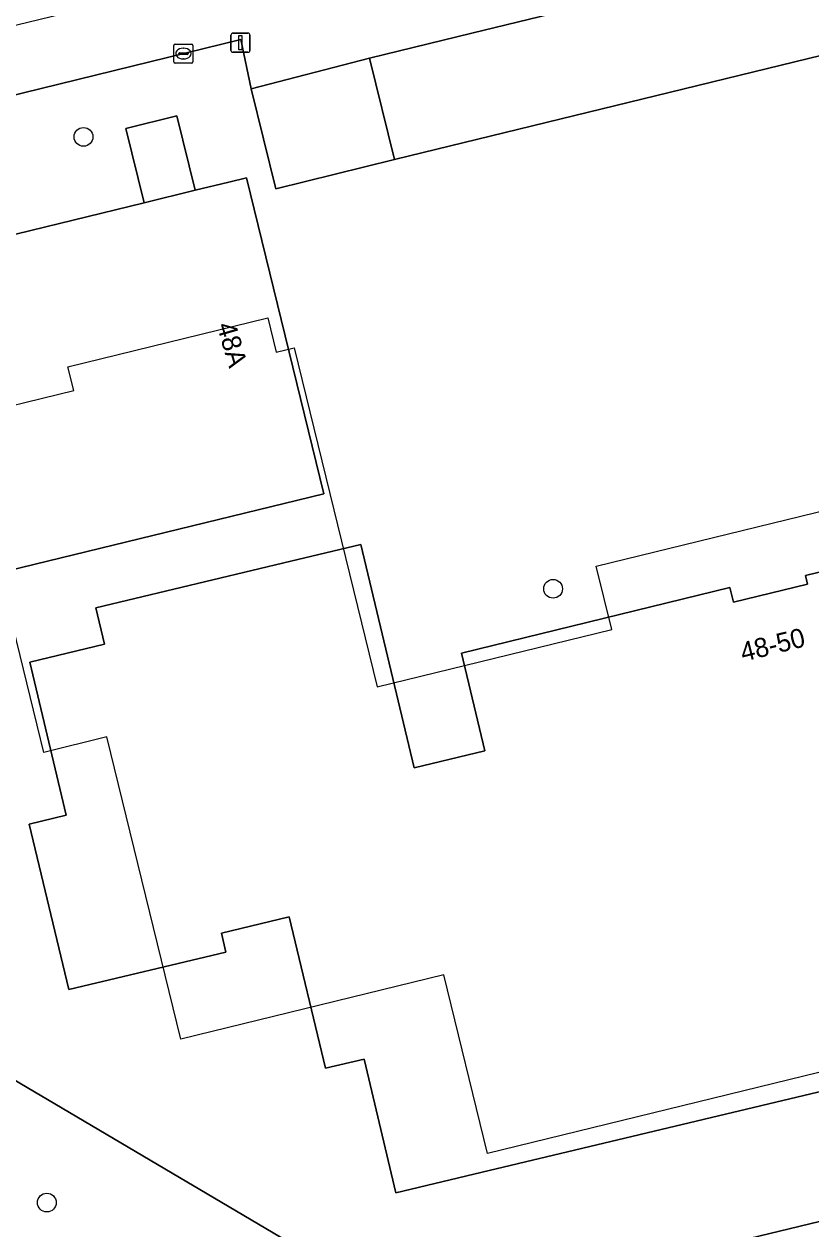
# Model space of a CAD drawing. Extents: x 158455 to 159797, y 387218 to 388672.
# Drawn here: x 159381.9 to 159423, y 387937.6 to 388000.5 of the extents above; entities that cross this region are included whole.
import ezdxf

# ---------------------------------------------------------------- set-up
doc = ezdxf.new("R2010")
doc.units = 0
for name, color, linetype in [('IMGEO_Boom', 7, 'Continuous'), ('IMGEO_Erf', 7, 'Continuous'), ('IMGEO_Groenvoorziening', 7, 'Continuous'), ('IMGEO_Kolk', 7, 'Continuous'), ('IMGEO_Lichtmast', 7, 'Continuous'), ('IMGEO_Pand', 7, 'Continuous'), ('IMGEO_Pand_nummerreeks', 7, 'Continuous'), ('IMGEO_Pand_vergunning_verleend', 7, 'Continuous'), ('IMGEO_Parkeervlak_open', 7, 'Continuous'), ('IMGEO_Voetpad_open', 7, 'Continuous')]:
    doc.layers.add(name, color=color, linetype=linetype)

msp = doc.modelspace()

# ---------------------------------------------------------------- linework, layer by layer
at = {"layer": 'IMGEO_Boom'}
for centre in [(159385.034, 387994.594), (159409.539, 387970.996), (159383.12, 387938.948)]:
    msp.add_circle(centre, 0.489, dxfattribs=at)
at = {"layer": 'IMGEO_Erf'}
for points in [[(159428.999, 387999.584), (159428.899, 388000), (159427.598, 388005.41), (159424.429, 388004.676), (159425.57, 388000), (159425.72, 387999.387), (159401.26, 387993.403), (159395.063, 387991.886), (159393.786, 387997.106), (159393.25, 387999.675), (159367.637, 387993.397), (159379.01, 387946.775), (159402.496, 387932.887), (159463.241, 387947.593), (159472.802, 387979.182), (159455.298, 387984.465), (159438.688, 387989.478)], [(159425.255, 387945.165), (159406.205, 387940.618), (159401.341, 387939.457), (159399.674, 387946.441), (159397.656, 387945.959), (159395.768, 387953.866), (159392.232, 387953.022), (159392.468, 387952.031), (159384.264, 387950.073), (159382.202, 387958.714), (159384.137, 387959.176), (159382.229, 387967.169), (159386.132, 387968.1), (159385.676, 387970.01), (159395.86, 387972.44), (159399.508, 387973.31), (159402.29, 387961.651), (159405.972, 387962.53), (159404.754, 387967.63), (159418.755, 387971.067), (159418.952, 387970.294), (159422.812, 387971.238), (159422.703, 387971.685), (159440.743, 387976.074)]]:
    msp.add_lwpolyline(points, dxfattribs=at)
msp.add_lwpolyline([(159390.864, 387991.804), (159392.622, 387992.235), (159393.535, 387992.458), (159397.573, 387975.954), (159381.086, 387971.938), (159377.069, 387988.429), (159388.193, 387991.151), (159387.242, 387995.036), (159389.913, 387995.69)], close=True, dxfattribs=at)
at = {"layer": 'IMGEO_Groenvoorziening'}
msp.add_lwpolyline([(159472.802, 387979.182), (159463.241, 387947.593), (159402.496, 387932.887), (159379.01, 387946.775)], dxfattribs=at)
at = {"layer": 'IMGEO_Kolk'}
for p, q in [((159389.746, 387998.514), (159389.746, 387999.366)), ((159389.821, 387999.44), (159390.673, 387999.44)), ((159390.234, 387999.22), (159390.259, 387999.22)), ((159390.747, 387999.366), (159390.747, 387998.514)), ((159390.005, 387998.934), (159390.005, 387998.946)), ((159390.443, 387998.897), (159390.045, 387998.897)), ((159390.048, 387998.983), (159390.446, 387998.983)), ((159390.257, 387998.66), (159390.232, 387998.66)), ((159390.489, 387998.946), (159390.489, 387998.934)), ((159390.673, 387998.44), (159389.821, 387998.44))]:
    msp.add_line(p, q, dxfattribs=at)
for points in [[(159389.746, 387998.514), (159389.746, 387999.366)], [(159389.821, 387999.44), (159390.673, 387999.44)], [(159390.747, 387999.366), (159390.747, 387998.514)], [(159390.673, 387998.44), (159389.821, 387998.44)]]:
    msp.add_lwpolyline(points, dxfattribs=at)
for centre, radius, start, end in [((159389.823, 387999.364), 0.0765, 91.55205, 178.44795), ((159389.823, 387999.364), 0.0765, 91.55205, 178.44795), ((159390.671, 387999.364), 0.0765, 1.55205, 88.44795), ((159390.671, 387999.364), 0.0765, 1.55205, 88.44795), ((159390.045, 387998.943), 0.0403, 85.87752, 175.75265), ((159390.042, 387998.933), 0.0366, 178.93798, 274.71019), ((159390.446, 387998.94), 0.043, 264.86636, 352.45326), ((159390.45, 387998.945), 0.0386, 1.73085, 96.63898), ((159389.823, 387998.516), 0.0765, 181.55205, 268.44795), ((159389.823, 387998.516), 0.0765, 181.55205, 268.44795), ((159390.671, 387998.516), 0.0765, 271.55205, 358.44795), ((159390.671, 387998.516), 0.0765, 271.55205, 358.44795)]:
    msp.add_arc(centre, radius, start, end, dxfattribs=at)
for centre, major_axis, ratio, start_param, end_param in [((159390.233, 387998.94), (-0.387, 0.002), 0.722429, 4.712389, 7.853982), ((159390.258, 387998.94), (-0.39, 0.002), 0.717154, 1.570796, 4.712389)]:
    msp.add_ellipse(centre, major_axis=major_axis, ratio=ratio, start_param=start_param, end_param=end_param, dxfattribs=at)
at = {"layer": 'IMGEO_Lichtmast'}
for p, q in [((159392.728, 387999.107), (159392.728, 387999.907)), ((159392.728, 387999.907), (159392.728, 387999.107)), ((159392.828, 388000.007), (159393.618, 388000.007)), ((159393.618, 388000.007), (159392.828, 388000.007)), ((159393.718, 387999.907), (159393.718, 387999.107)), ((159393.718, 387999.107), (159393.718, 387999.907)), ((159393.618, 387999.007), (159392.828, 387999.007)), ((159392.828, 387999.007), (159393.618, 387999.007))]:
    msp.add_line(p, q, dxfattribs=at)
msp.add_lwpolyline([(159393.148, 387999.882), (159393.298, 387999.882), (159393.298, 387999.132), (159393.148, 387999.132), (159393.148, 387999.882)], dxfattribs=at)
for centre, start, end in [((159392.828, 387999.907), 90, 180), ((159392.828, 387999.907), 90, 180), ((159393.618, 387999.907), 0, 90), ((159393.618, 387999.907), 360, 90), ((159392.828, 387999.107), 180, 270), ((159392.828, 387999.107), 180, 270), ((159393.618, 387999.107), 270, 0), ((159393.618, 387999.107), 270, 0)]:
    msp.add_arc(centre, 0.1, start, end, dxfattribs=at)
at = {"layer": 'IMGEO_Pand'}
for points in [[(159388.193, 387991.151), (159390.864, 387991.804), (159389.913, 387995.69), (159387.242, 387995.036)], [(159388.193, 387991.151), (159377.069, 387988.429), (159381.086, 387971.938), (159397.573, 387975.954), (159393.535, 387992.458), (159392.622, 387992.235), (159390.864, 387991.804)]]:
    msp.add_lwpolyline(points, close=True, dxfattribs=at)
msp.add_lwpolyline([(159440.743, 387976.074), (159422.703, 387971.685), (159422.812, 387971.238), (159418.952, 387970.294), (159418.755, 387971.067), (159404.754, 387967.63), (159405.972, 387962.53), (159402.29, 387961.651), (159399.508, 387973.31), (159395.86, 387972.44), (159385.676, 387970.01), (159386.132, 387968.1), (159382.229, 387967.169), (159384.137, 387959.176), (159382.202, 387958.714), (159384.264, 387950.073), (159392.468, 387952.031), (159392.232, 387953.022), (159395.768, 387953.866), (159397.656, 387945.959), (159399.674, 387946.441), (159401.341, 387939.457), (159406.205, 387940.618), (159425.255, 387945.165)], dxfattribs=at)
at = {"layer": 'IMGEO_Pand_vergunning_verleend'}
msp.add_lwpolyline([(159378.692, 387979.931), (159384.522, 387981.356), (159384.221, 387982.588), (159394.652, 387985.138), (159395.089, 387983.353), (159396.026, 387983.582), (159400.352, 387965.883), (159412.597, 387968.876), (159411.788, 387972.183), (159442.336, 387979.65), (159443.664, 387974.219), (159453.303, 387976.575), (159456.744, 387962.497), (159453.593, 387961.727), (159455.579, 387953.602), (159406.123, 387941.513), (159403.843, 387950.841), (159390.111, 387947.484), (159386.255, 387963.261), (159382.964, 387962.456)], close=True, dxfattribs=at)
at = {"layer": 'IMGEO_Parkeervlak_open'}
msp.add_lwpolyline([(159425.57, 388000), (159424.429, 388004.676), (159405.3, 388000), (159399.965, 387998.696), (159401.26, 387993.403), (159425.72, 387999.387)], close=True, dxfattribs=at)
at = {"layer": 'IMGEO_Voetpad_open'}
for points in [[(159426.118, 388011.307), (159411.145, 388007.65), (159401.685, 388005.34), (159398.612, 388007.347), (159395.6, 388006.603), (159392.588, 388005.859), (159390.804, 388002.683), (159379.819, 388000), (159368.272, 387997.173), (159366.802, 387996.813), (159367.637, 387993.397), (159393.25, 387999.675), (159393.786, 387997.106), (159399.965, 387998.696), (159405.3, 388000), (159424.429, 388004.676), (159427.598, 388005.41)], [(159399.965, 387998.696), (159393.786, 387997.106), (159395.063, 387991.886), (159401.26, 387993.403)]]:
    msp.add_lwpolyline(points, close=True, dxfattribs=at)

# ---------------------------------------------------------------- texts
at = {"layer": 'IMGEO_Pand_nummerreeks'}
for s, rotation, p in [('48A', 286.15695, (159391.98, 387984.756)), ('48-50', 13.92779, (159419.45, 387967.181))]:
    msp.add_text(s, height=1, rotation=rotation, dxfattribs=at).set_placement(p)

doc.saveas('drawing.dxf')
